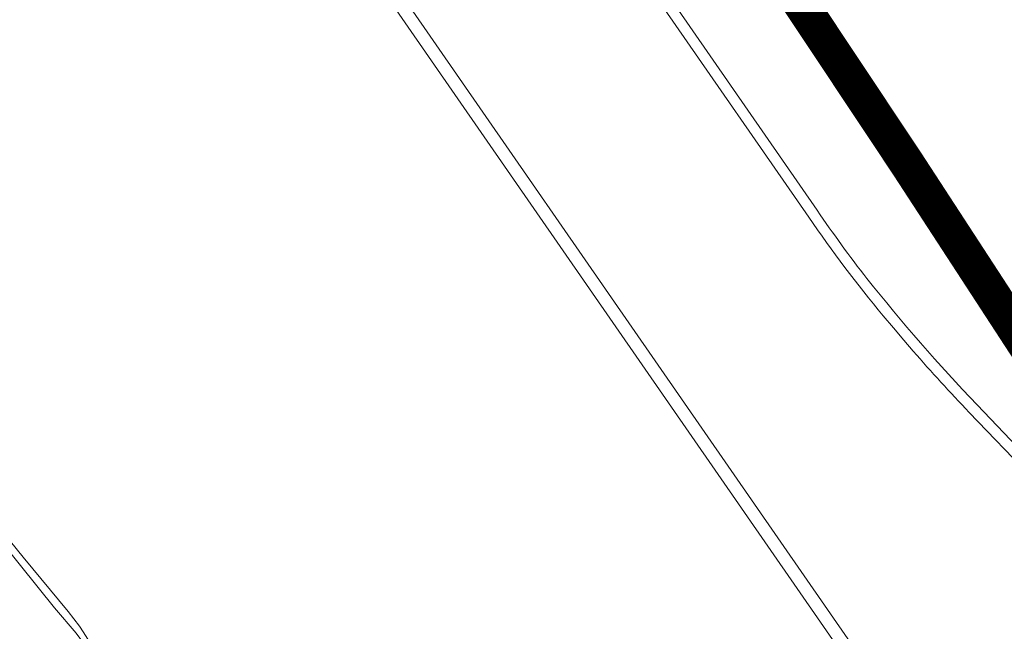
# Model space of a CAD drawing. Header units: metres. Extents: x 166325 to 190320, y 381923 to 404576.
# Tile 681 of 1056: x 173974 to 174390, y 391062 to 391321. Entities that reach past the tile are written whole.
import ezdxf

# ---------------------------------------------------------------- set-up
doc = ezdxf.new("R2010")
doc.units = ezdxf.units.M
for name, color, linetype, lineweight in [('B-WE-VH-VERHARDING_ASFALT-GV', 8, 'Continuous', 18), ('B-WE-VH-VERHARDING_BETON-GV', 8, 'Continuous', 18), ('B-WE-VH-VERHARDING_HALFVERHARDING-GV', 8, 'Continuous', 18), ('B-WE-VH-VERHARDING_N-WEG', 8, 'Continuous', 18)]:
    doc.layers.add(name, color=color, linetype=linetype, lineweight=lineweight)

msp = doc.modelspace()

# ---------------------------------------------------------------- linework, layer by layer
at = {"layer": 'B-WE-VH-VERHARDING_ASFALT-GV', "flags": 128}
for points in [[(174124.581, 391501.323), (174307.667, 391237.044)], [(174311.202, 391239.956), (174132.637, 391497.914)], [(174461.367, 390860.459), (174108.059, 391370.814)], [(174103.465, 391367.682), (174412.886, 390920.782), (174417.436, 390914.211), (174458.678, 390854.644)], [(174339.13, 391195.342), (174343.439, 391190.173), (174347.811, 391185.057), (174351.837, 391180.329)], [(174432.601, 391100.906), (174411.68, 391122.635), (174401.388, 391133.943), (174378.811, 391157.597)], [(174375.468, 391154.416), (174401.618, 391127.209), (174429.87, 391098.717), (174446.083, 391078.493), (174535.369, 390944.64), (174545.402, 390929.907), (174561.504, 390906.89), (174570.758, 390893.199), (174580.741, 390878.176), (174604.528, 390840.953), (174614.05, 390826.253), (174656.884, 390762.31), (174684.079, 390721.357), (174716.144, 390673.39), (174718.92, 390675.562), (174617.058, 390828.245), (174607.016, 390843.524), (174597.865, 390858.01), (174574.397, 390894.142), (174553.251, 390924.618), (174539.484, 390944.771), (174448.812, 391080.685)]]:
    msp.add_lwpolyline(points, dxfattribs=at)
at = {"layer": 'B-WE-VH-VERHARDING_ASFALT-GV'}
for points in [[(174307.667, 391237.044, 0.0234919), (174339.13, 391195.342)], [(174332.233, 391211.076, -0.0158892), (174311.202, 391239.956)], [(174378.811, 391157.597, -0.0229175), (174332.233, 391211.076)], [(174351.837, 391180.329, 0.0119899), (174375.468, 391154.416)]]:
    msp.add_lwpolyline(points, format="xyb", dxfattribs=at)
at = {"layer": 'B-WE-VH-VERHARDING_BETON-GV', "flags": 128}
for points in [[(174313.274, 391320.991), (174303.988, 391334.948), (174297.082, 391345.315), (174296.748, 391345.093), (174294.229, 391343.414), (174293.795, 391343.125), (174295.06, 391341.229), (174318.831, 391305.501), (174342.831, 391269.336), (174349.146, 391259.837), (174349.624, 391260.156), (174352.108, 391261.811), (174352.489, 391262.064), (174346.404, 391271.194), (174322.264, 391307.477)], [(174293.795, 391343.125), (174293.296, 391342.792), (174290.744, 391341.091), (174290.442, 391340.89), (174300.743, 391325.421), (174306.476, 391316.782), (174319.588, 391297.024), (174336.964, 391270.854), (174345.818, 391257.62), (174346.166, 391257.852), (174348.647, 391259.505), (174349.146, 391259.837), (174342.831, 391269.336), (174318.831, 391305.501), (174295.06, 391341.229)], [(174352.489, 391262.064), (174352.108, 391261.811), (174349.624, 391260.156), (174349.146, 391259.837), (174365.512, 391235.219), (174386.734, 391203.388), (174404.482, 391176.657), (174404.965, 391176.977), (174407.461, 391178.635), (174407.91, 391178.933), (174397.575, 391194.408), (174386.48, 391211.11), (174367.183, 391240.018)], [(174349.146, 391259.837), (174348.647, 391259.505), (174346.166, 391257.852), (174345.818, 391257.62), (174352.336, 391247.879), (174369.514, 391222.116), (174383.185, 391201.642), (174401.235, 391174.501), (174401.517, 391174.688), (174403.982, 391176.325), (174404.482, 391176.657), (174386.734, 391203.388), (174365.512, 391235.219)]]:
    msp.add_lwpolyline(points, close=True, dxfattribs=at)
at = {"layer": 'B-WE-VH-VERHARDING_HALFVERHARDING-GV', "flags": 128}
msp.add_lwpolyline([(173966.685, 391098.902), (173988.599, 391071.687), (173997.789, 391060.931), (173999.699, 391058.237), (174001.477, 391055.453), (174002.697, 391053.353), (174022.21, 391018.666), (174047.148, 390977.559), (174049.18, 390978.791), (174024.263, 391019.865), (174004.931, 391054.711), (174001.993, 391059.476), (173999.118, 391063.864), (173994.371, 391070.187), (173975.296, 391093.17), (173952.024, 391121.801)], dxfattribs=at)
at = {"layer": 'B-WE-VH-VERHARDING_N-WEG', "const_width": 15, "flags": 128}
msp.add_lwpolyline([(173793.349, 393349.217), (173720.998, 392852.412), (173705.334, 392753.638), (173677.304, 392555.495), (173670.886, 392453.978), (173677.561, 392356.246), (173695.561, 392257.962), (173726.05, 392162.831), (173768.022, 392072.081), (173821.356, 391987.069), (173881.274, 391907.532), (173944.842, 391830.319), (174008.204, 391753.336), (174068.938, 391673.879), (174127.147, 391592.543), (174183.152, 391509.747), (174238.949, 391426.035), (174293.795, 391343.125), (174349.146, 391259.837), (175162.724, 390010.269)], dxfattribs=at)

doc.saveas('drawing.dxf')
